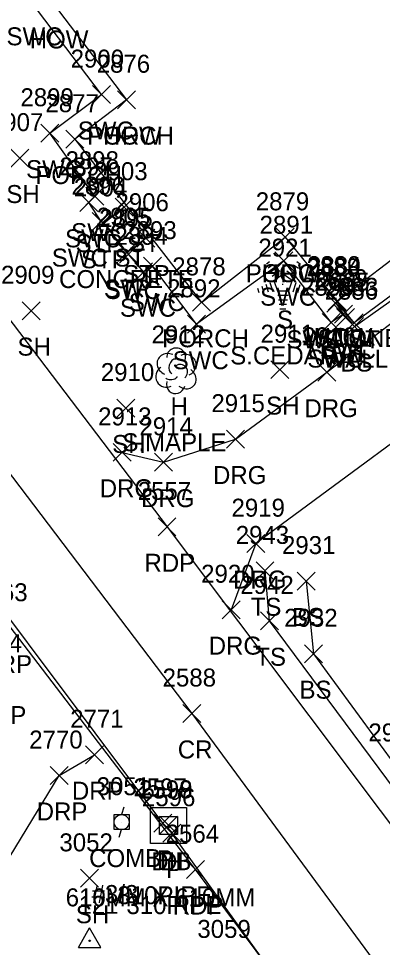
# Model space of a CAD drawing. Extents: x 1634209 to 1639641, y 608564 to 612258.
# Drawn here: x 1639330.2 to 1639370.7, y 610967 to 611070.4 of the extents above; entities that cross this region are included whole.
import ezdxf

# ---------------------------------------------------------------- set-up
doc = ezdxf.new("R2010")
doc.units = 0
for name, color, linetype in [('C_I', 7, 'Continuous'), ('CPH', 7, 'Continuous'), ('D_A', 7, 'Continuous'), ('D_C', 7, 'Continuous'), ('D_I', 7, 'Continuous'), ('D_TIC', 7, 'Continuous'), ('DCP', 7, 'Continuous'), ('DS', 7, 'Continuous'), ('L_A', 7, 'Continuous'), ('L_C', 7, 'Continuous'), ('L_I', 7, 'Continuous'), ('L_TIC', 7, 'Continuous'), ('LBC', 7, 'Continuous'), ('LBF', 7, 'Continuous'), ('LELB', 7, 'Continuous'), ('LTC', 7, 'Continuous'), ('LTD', 7, 'Continuous'), ('LW', 7, 'Continuous'), ('P_A', 7, 'Continuous'), ('P_I', 7, 'Continuous'), ('P_TIC', 7, 'Continuous'), ('PET', 7, 'Continuous'), ('PRC', 7, 'Continuous'), ('R_A', 7, 'Continuous'), ('R_I', 7, 'Continuous'), ('R_TIC', 7, 'Continuous'), ('RDG', 7, 'Continuous'), ('RDP', 7, 'Continuous'), ('RSW', 7, 'Continuous'), ('U_A', 7, 'Continuous'), ('U_C', 7, 'Continuous'), ('U_I', 7, 'Continuous'), ('UP', 7, 'Continuous')]:
    doc.layers.add(name, color=color, linetype=linetype)

msp = doc.modelspace()

# ---------------------------------------------------------------- linework, layer by layer
at = {"layer": 'CPH'}
for p, q in [((1639336.85, 610967.05), (1639338.1, 610969.22)), ((1639339.35, 610967.05), (1639338.1, 610969.22)), ((1639338.1, 610967.78), (1639338.1, 610967.78)), ((1639336.85, 610967.05), (1639339.35, 610967.05))]:
    msp.add_line(p, q, dxfattribs=at)
msp.add_circle((1639338.1, 610967.78), 0.0833, dxfattribs=at)
at = {"layer": 'D_TIC'}
for points in [[(1639345.24, 610979.85), (1639347.24, 610981.85)], [(1639347.24, 610979.85), (1639345.24, 610981.85)], [(1639345.87, 610979.63), (1639347.87, 610981.63)], [(1639347.87, 610979.63), (1639345.87, 610981.63)], [(1639346.24, 610978.75), (1639348.24, 610980.75)], [(1639348.24, 610978.75), (1639346.24, 610980.75)]]:
    msp.add_lwpolyline(points, dxfattribs=at)
at = {"layer": 'DCP'}
for points in [[(1639346.24, 610980.85), (1639316.2, 611020.93)], [(1639403.43, 610901.86), (1639347.24, 610979.75)]]:
    msp.add_lwpolyline(points, dxfattribs=at)
at = {"layer": 'DS'}
for p, q in [((1639344.88, 610982.6), (1639348.88, 610982.6)), ((1639344.88, 610978.6), (1639344.88, 610982.6)), ((1639348.88, 610982.6), (1639348.88, 610978.6)), ((1639345.88, 610979.6), (1639345.88, 610981.6)), ((1639345.88, 610981.6), (1639347.88, 610981.6)), ((1639347.88, 610981.6), (1639347.88, 610979.6)), ((1639346.89, 610980.61), (1639346.89, 610980.61)), ((1639346.89, 610980.61), (1639346.89, 610980.61)), ((1639347.88, 610979.6), (1639345.88, 610979.6)), ((1639348.88, 610978.6), (1639344.88, 610978.6))]:
    msp.add_line(p, q, dxfattribs=at)
at = {"layer": 'L_TIC'}
for points in [[(1639341.21, 611060.37), (1639343.21, 611062.37)], [(1639343.21, 611060.37), (1639341.21, 611062.37)], [(1639341.21, 611060.37), (1639343.21, 611062.37)], [(1639343.21, 611060.37), (1639341.21, 611062.37)], [(1639335.44, 611055.98), (1639337.44, 611057.98)], [(1639337.44, 611055.98), (1639335.44, 611057.98)], [(1639329.34, 611053.87), (1639331.34, 611055.87)], [(1639331.34, 611053.87), (1639329.34, 611055.87)], [(1639340.95, 611048.41), (1639342.95, 611050.41)], [(1639342.95, 611048.41), (1639340.95, 611050.41)], [(1639338.69, 611046.61), (1639340.69, 611048.61)], [(1639340.69, 611046.61), (1639338.69, 611048.61)], [(1639343.37, 611044.96), (1639345.37, 611046.96)], [(1639345.37, 611044.96), (1639343.37, 611046.96)], [(1639358.87, 611045.06), (1639360.87, 611047.06)], [(1639360.87, 611045.06), (1639358.87, 611047.06)], [(1639358.87, 611045.06), (1639360.87, 611047.06)], [(1639360.87, 611045.06), (1639358.87, 611047.06)], [(1639341.23, 611043.35), (1639343.23, 611045.35)], [(1639343.23, 611043.35), (1639341.23, 611045.35)], [(1639349.56, 611037.82), (1639351.56, 611039.82)], [(1639351.56, 611037.82), (1639349.56, 611039.82)], [(1639364.68, 611037.96), (1639366.68, 611039.96)], [(1639366.68, 611037.96), (1639364.68, 611039.96)], [(1639364.68, 611037.88), (1639366.68, 611039.88)], [(1639366.68, 611037.88), (1639364.68, 611039.88)], [(1639330.59, 611036.89), (1639332.59, 611038.89)], [(1639332.59, 611036.89), (1639330.59, 611038.89)], [(1639365.59, 611036.12), (1639367.59, 611038.12)], [(1639367.59, 611036.12), (1639365.59, 611038.12)], [(1639366.56, 611035.55), (1639368.56, 611037.55)], [(1639368.56, 611035.55), (1639366.56, 611037.55)], [(1639366.58, 611035.12), (1639368.58, 611037.12)], [(1639368.58, 611035.12), (1639366.58, 611037.12)], [(1639358.27, 611030.33), (1639360.27, 611032.33)], [(1639360.27, 611030.33), (1639358.27, 611032.33)], [(1639341.13, 611026.06), (1639343.13, 611028.06)], [(1639343.13, 611026.06), (1639341.13, 611028.06)], [(1639356.63, 611007.94), (1639358.63, 611009.94)], [(1639358.63, 611007.94), (1639356.63, 611009.94)], [(1639361.21, 611006.81), (1639363.21, 611008.81)], [(1639363.21, 611006.81), (1639361.21, 611008.81)], [(1639357.14, 611002.38), (1639359.14, 611004.38)], [(1639359.14, 611002.38), (1639357.14, 611004.38)], [(1639362.03, 610998.72), (1639364.03, 611000.72)], [(1639364.03, 610998.72), (1639362.03, 611000.72)], [(1639337.08, 610973.73), (1639339.08, 610975.73)], [(1639339.08, 610973.73), (1639337.08, 610975.73)]]:
    msp.add_lwpolyline(points, dxfattribs=at)
at = {"layer": 'LBC'}
for points in [[(1639341.39, 611077.57), (1639334.04, 611072.07), (1639342.21, 611061.37)], [(1639359.87, 611046.06), (1639365.68, 611038.96), (1639374.33, 611045.56)]]:
    msp.add_lwpolyline(points, dxfattribs=at)
at = {"layer": 'LBF'}
for points in [[(1639342.21, 611061.37), (1639336.44, 611056.98), (1639350.56, 611038.82), (1639359.87, 611046.06)], [(1639341.95, 611049.41), (1639339.69, 611047.61), (1639342.23, 611044.35), (1639344.37, 611045.96)]]:
    msp.add_lwpolyline(points, dxfattribs=at)
at = {"layer": 'LELB'}
for points in [[(1639366.59, 611037.12), (1639367.58, 611036.12), (1639376.12, 611042.17)], [(1639388.23, 610976.3), (1639381.13, 610974.87), (1639375.92, 610979.47), (1639358.14, 611003.38), (1639357.63, 611008.94)], [(1639362.21, 611007.81), (1639363.03, 610999.72), (1639372.4, 610986.96), (1639383.35, 610977.26), (1639388.59, 610977.68), (1639408.32, 610993.7)]]:
    msp.add_lwpolyline(points, dxfattribs=at)
at = {"layer": 'LTC'}
for p, q in [((1639357.78, 611043.11), (1639358.13, 611043.37)), ((1639357.99, 611042.65), (1639358.52, 611043.03)), ((1639360.8, 611043.01), (1639361.35, 611042.61)), ((1639361.18, 611043.35), (1639361.59, 611043.05)), ((1639358.2, 611042.18), (1639358.9, 611042.69)), ((1639358.41, 611041.72), (1639359.28, 611042.35)), ((1639358.63, 611041.26), (1639359.64, 611042)), ((1639359.64, 611042), (1639360.64, 611041.27)), ((1639360.06, 611042.31), (1639360.87, 611041.72)), ((1639360.43, 611042.66), (1639361.11, 611042.16)), ((1639357.72, 611040.83), (1639357.99, 611039.99)), ((1639358.18, 611041.04), (1639358.51, 611040.02)), ((1639358.63, 611041.26), (1639359.02, 611040.07)), ((1639360.64, 611041.27), (1639360.25, 611040.07)), ((1639361.08, 611041), (1639360.74, 611039.96)), ((1639361.52, 611040.75), (1639361.23, 611039.86)), ((1639356.81, 611040.39), (1639356.96, 611039.92)), ((1639357.26, 611040.61), (1639357.48, 611039.96)), ((1639360.25, 611040.07), (1639359.02, 611040.07)), ((1639361.97, 611040.5), (1639361.73, 611039.77)), ((1639362.41, 611040.25), (1639362.22, 611039.67)), ((1639360.21, 611039.57), (1639359.06, 611039.57)), ((1639360.13, 611039.07), (1639359.14, 611039.07)), ((1639360.04, 611038.57), (1639359.21, 611038.57)), ((1639359.96, 611038.07), (1639359.28, 611038.07))]:
    msp.add_line(p, q, dxfattribs=at)
at = {"layer": 'LTD'}
msp.add_line((1639347.69, 611031.25), (1639347.69, 611031.25), dxfattribs=at)
msp.add_line((1639347.69, 611031.25), (1639347.69, 611031.25), dxfattribs=at)
msp.add_arc((1639347.74, 611032.69), 1.05, 335.5272, 180.9563, dxfattribs=at)
for centre, major_axis, ratio, start_param, end_param in [((1639346.9, 611031.92), (1.21, -0.51), 0.895232, 1.570796, 4.712389), ((1639347.48, 611031.71), (-0.208, -0.792), 0.645439, 3.141593, 6.283185), ((1639348.73, 611031.84), (-1.14, -0.48), 0.949671, 1.570796, 4.712389), ((1639346.61, 611030.54), (0.58, -1.04), 0.959034, 3.141593, 6.283185), ((1639348.19, 611031.09), (-0.5, 0.667), 0.989748, 3.141593, 6.283185), ((1639347.23, 611030.5), (-0.625, -0.083), 0.423636, 0, 3.141593), ((1639348.69, 611030.42), (-1.09, 0.79), 0.841452, 1.570796, 4.712389), ((1639347.69, 611029.75), (0.26, 1.06), 0.942809, 1.570796, 4.712389)]:
    msp.add_ellipse(centre, major_axis=major_axis, ratio=ratio, start_param=start_param, end_param=end_param, dxfattribs=at)
at = {"layer": 'LW'}
msp.add_lwpolyline([(1639376.1, 611042.84), (1639367.56, 611036.55), (1639365.68, 611038.88)], dxfattribs=at)
at = {"layer": 'P_TIC'}
for points in [[(1639345.72, 611012.84), (1639347.72, 611014.84)], [(1639347.72, 611012.84), (1639345.72, 611014.84)], [(1639348.49, 610992.07), (1639350.49, 610994.07)], [(1639350.49, 610992.07), (1639348.49, 610994.07)], [(1639348.88, 610974.7), (1639350.88, 610976.7)], [(1639350.88, 610974.7), (1639348.88, 610976.7)]]:
    msp.add_lwpolyline(points, dxfattribs=at)
at = {"layer": 'PET'}
for points in [[(1639410.83, 610892.36), (1639390.46, 610919.54), (1639371.8, 610946.36), (1639349.88, 610975.7), (1639327.19, 611005.39), (1639302.75, 611038.38), (1639275.03, 611075.51), (1639248.83, 611108.82), (1639223.63, 611142.44), (1639205.3, 611166.28), (1639182.18, 611194.12), (1639165.68, 611212.04), (1639150.22, 611225.99), (1639136.4, 611234.04), (1639135.28, 611232.53), (1639130.92, 611235.28), (1639127.56, 611237.66), (1639124.14, 611238.64)], [(1639231.62, 611167.79), (1639256.2, 611134.45), (1639283.54, 611097.44), (1639314.63, 611056), (1639346.72, 611013.84), (1639378.41, 610971.72), (1639408.01, 610931), (1639426.87, 610904.61)]]:
    msp.add_lwpolyline(points, dxfattribs=at)
at = {"layer": 'PRC'}
msp.add_lwpolyline([(1639145.03, 611260.3), (1639159.74, 611243.63), (1639188.7, 611206.44), (1639218.55, 611167.28), (1639245.48, 611130.83), (1639271.83, 611094.92), (1639293.45, 611066.85), (1639319.07, 611033.05), (1639349.49, 610993.07), (1639374.14, 610959.6), (1639396.77, 610928.59), (1639419.08, 610897.87)], dxfattribs=at)
at = {"layer": 'R_TIC'}
for points in [[(1639338.41, 611060.94), (1639340.41, 611062.94)], [(1639340.41, 611060.94), (1639338.41, 611062.94)], [(1639332.67, 611056.64), (1639334.67, 611058.64)], [(1639334.67, 611056.64), (1639332.67, 611058.64)], [(1639337.68, 611049.63), (1639339.68, 611051.63)], [(1639339.68, 611049.63), (1639337.68, 611051.63)], [(1639337.01, 611048.94), (1639339.01, 611050.94)], [(1639339.01, 611048.94), (1639337.01, 611050.94)], [(1639338.39, 611046.8), (1639340.39, 611048.8)], [(1639340.39, 611046.8), (1639338.39, 611048.8)], [(1639341.44, 611043.19), (1639343.44, 611045.19)], [(1639343.44, 611043.19), (1639341.44, 611045.19)], [(1639344.11, 611041.85), (1639346.11, 611043.85)], [(1639346.11, 611041.85), (1639344.11, 611043.85)], [(1639358.73, 611042.45), (1639360.73, 611044.45)], [(1639360.73, 611042.45), (1639358.73, 611044.45)], [(1639343.12, 611041.22), (1639345.12, 611043.22)], [(1639345.12, 611041.22), (1639343.12, 611043.22)], [(1639364.52, 611037.71), (1639366.52, 611039.71)], [(1639366.52, 611037.71), (1639364.52, 611039.71)], [(1639363.99, 611035.56), (1639365.99, 611037.56)], [(1639365.99, 611035.56), (1639363.99, 611037.56)], [(1639365.38, 611036.5), (1639367.38, 611038.5)], [(1639367.38, 611036.5), (1639365.38, 611038.5)], [(1639348.99, 611035.38), (1639350.99, 611037.38)], [(1639350.99, 611035.38), (1639348.99, 611037.38)], [(1639363.53, 611030.04), (1639365.53, 611032.04)], [(1639365.53, 611030.04), (1639363.53, 611032.04)], [(1639353.35, 611022.6), (1639355.35, 611024.6)], [(1639355.35, 611022.6), (1639353.35, 611024.6)], [(1639340.74, 611021.13), (1639342.74, 611023.13)], [(1639342.74, 611021.13), (1639340.74, 611023.13)], [(1639345.34, 611020.03), (1639347.34, 611022.03)], [(1639347.34, 611020.03), (1639345.34, 611022.03)], [(1639355.6, 611010.97), (1639357.6, 611012.97)], [(1639357.6, 611010.97), (1639355.6, 611012.97)], [(1639352.87, 611003.62), (1639354.87, 611005.62)], [(1639354.87, 611003.62), (1639352.87, 611005.62)], [(1639337.64, 610987.48), (1639339.64, 610989.48)], [(1639339.64, 610987.48), (1639337.64, 610989.48)], [(1639333.72, 610985.17), (1639335.72, 610987.17)], [(1639335.72, 610985.17), (1639333.72, 610987.17)]]:
    msp.add_lwpolyline(points, dxfattribs=at)
at = {"layer": 'RDG'}
for points in [[(1639341.74, 611022.13), (1639346.34, 611021.03), (1639354.35, 611023.6), (1639364.53, 611031.04), (1639377.39, 611040.86)], [(1639383.3, 611031.63), (1639356.6, 611011.97), (1639353.87, 611004.62)]]:
    msp.add_lwpolyline(points, dxfattribs=at)
at = {"layer": 'RDP'}
msp.add_lwpolyline([(1639317.57, 610956.14), (1639326.8, 610973.23), (1639334.72, 610986.17), (1639338.64, 610988.48)], dxfattribs=at)
at = {"layer": 'RSW'}
for points in [[(1639339.39, 611047.8), (1639338.01, 611049.94), (1639338.68, 611050.63), (1639333.67, 611057.64), (1639339.41, 611061.94), (1639331.49, 611072.42), (1639339.21, 611078.33)], [(1639365.52, 611038.71), (1639366.38, 611037.5), (1639364.99, 611036.56), (1639359.73, 611043.45), (1639349.99, 611036.38), (1639345.11, 611042.85), (1639344.12, 611042.22), (1639342.44, 611044.19)]]:
    msp.add_lwpolyline(points, dxfattribs=at)
at = {"layer": 'UP'}
for p, q in [((1639340.83, 610980.15), (1639340.83, 610981.82)), ((1639340.83, 610981.82), (1639342.5, 610981.82)), ((1639341.91, 610982.65), (1639341.66, 610981.82)), ((1639342.5, 610981.82), (1639342.5, 610980.15)), ((1639341.66, 610980.98), (1639341.66, 610980.98)), ((1639342.5, 610980.15), (1639340.83, 610980.15)), ((1639341.41, 610979.32), (1639341.66, 610980.15))]:
    msp.add_line(p, q, dxfattribs=at)
msp.add_circle((1639341.66, 610980.98), 0.833, dxfattribs=at)

# ---------------------------------------------------------------- texts
at = {"layer": 'C_I'}
msp.add_text('121', height=2, dxfattribs=at).set_placement((1639336.87, 610970.78))
at = {"layer": 'D_A'}
for s, p in [('DIB', (1639344.97, 610975.63)), ('P', (1639345.62, 610975.85)), ('DI', (1639345.94, 610975.61)), ('P', (1639346.62, 610974.75))]:
    msp.add_text(s, height=2, dxfattribs=at).set_placement(p)
at = {"layer": 'D_C'}
for s, p in [('610MM X 610MM', (1639335.44, 610971.61)), ('310PIPE', (1639341.2, 610971.85)), ('310PIPE', (1639342.2, 610970.75))]:
    msp.add_text(s, height=2, dxfattribs=at).set_placement(p)
at = {"layer": 'D_I'}
for s, p in [('2597', (1639342.98, 610983.85)), ('2598', (1639343.61, 610983.63)), ('2599', (1639343.62, 610983.61)), ('2596', (1639343.93, 610982.75))]:
    msp.add_text(s, height=2, dxfattribs=at).set_placement(p)
at = {"layer": 'L_A'}
for s, p in [('HOW', (1639331.43, 611067.07)), ('PORCH', (1639337.83, 611056.37)), ('HOW', (1639339.59, 611056.37)), ('PORCH', (1639332.06, 611051.98)), ('SH', (1639328.83, 611049.87)), ('STP ST', (1639336.54, 611044.41)), ('STP', (1639337.14, 611042.61)), ('STP', (1639341.83, 611040.96)), ('PORCH', (1639355.49, 611041.06)), ('HOW', (1639357.26, 611041.06)), ('STP', (1639339.69, 611039.35)), ('S', (1639358.97, 611035.91)), ('PORCH', (1639346.18, 611033.82)), ('WALL', (1639362.17, 611033.88)), ('HOW', (1639363.06, 611033.96)), ('SH', (1639330.08, 611032.89)), ('WALL', (1639364.04, 611031.55)), ('BS', (1639365.03, 611032.12)), ('BS', (1639366.02, 611031.12)), ('H', (1639347.12, 611026.25)), ('SH', (1639357.76, 611026.33)), ('SH', (1639340.62, 611022.06)), ('TS', (1639356.04, 611003.94)), ('BS', (1639360.65, 611002.81)), ('TS', (1639356.55, 610998.38)), ('BS', (1639361.47, 610994.72)), ('SH', (1639336.57, 610969.73))]:
    msp.add_text(s, height=2, dxfattribs=at).set_placement(p)
at = {"layer": 'L_C'}
for s, p in [('CONCRETE', (1639334.7, 611040.41)), ('STONE RETAINING', (1639363.49, 611033.84)), ('S.CEDAR', (1639353.76, 611031.91)), ('S.MAPLE', (1639341.75, 611022.25))]:
    msp.add_text(s, height=2, dxfattribs=at).set_placement(p)
at = {"layer": 'L_I'}
for s, p in [('2876', (1639338.89, 611064.37)), ('2876', (1639338.89, 611064.37)), ('2877', (1639333.18, 611059.98)), ('2907', (1639327, 611057.87)), ('2903', (1639338.61, 611052.41)), ('2904', (1639336.35, 611050.61)), ('2906', (1639340.98, 611048.96)), ('2879', (1639356.6, 611049.06)), ('2879', (1639356.6, 611049.06)), ('2905', (1639338.9, 611047.35)), ('2921', (1639356.89, 611043.91)), ('2878', (1639347.3, 611041.82)), ('2880', (1639362.33, 611041.96)), ('2884', (1639362.42, 611041.88)), ('2909', (1639328.24, 611040.89)), ('2885', (1639363.33, 611040.12)), ('2886', (1639364.27, 611039.12)), ('2883', (1639364.3, 611039.55)), ('2912', (1639345, 611034.25)), ('2911', (1639357.14, 611034.33)), ('2910', (1639339.35, 611030.06)), ('2943', (1639354.37, 611011.94)), ('2931', (1639359.52, 611010.81)), ('2942', (1639354.88, 611006.38)), ('2932', (1639359.77, 611002.72)), ('2933', (1639369.14, 610989.96)), ('3052', (1639334.74, 610977.73)), ('3059', (1639350.1, 610968.1))]:
    msp.add_text(s, height=2, dxfattribs=at).set_placement(p)
at = {"layer": 'LTC'}
msp.add_text('.', height=1.04, rotation=270, dxfattribs=at).set_placement((1639359.52, 611041.01))
at = {"layer": 'P_A'}
for s, p in [('RDP', (1639344.21, 611008.84)), ('CR', (1639347.92, 610988.07)), ('RDP', (1639347.37, 610970.7))]:
    msp.add_text(s, height=2, dxfattribs=at).set_placement(p)
at = {"layer": 'P_I'}
for s, p in [('2557', (1639343.46, 611016.84)), ('2588', (1639346.23, 610996.07)), ('2564', (1639346.57, 610978.7))]:
    msp.add_text(s, height=2, dxfattribs=at).set_placement(p)
at = {"layer": 'R_A'}
for s, p in [('SWC', (1639328.85, 611067.42)), ('SWC', (1639336.78, 611056.94)), ('SWC', (1639331.03, 611052.64)), ('SWC', (1639335.37, 611044.94)), ('SWC', (1639336.05, 611045.63)), ('SWC ST', (1639333.89, 611042.8)), ('SWC', (1639339.8, 611039.19)), ('SWC', (1639342.47, 611037.85)), ('SWC', (1639357.09, 611038.45)), ('SWC', (1639341.48, 611037.22)), ('SWC ST', (1639360.01, 611033.71)), ('SWC', (1639363.74, 611032.5)), ('SWC', (1639362.35, 611031.56)), ('SWC', (1639347.35, 611031.38)), ('DRG', (1639362.02, 611026.04)), ('DRG', (1639351.84, 611018.6)), ('DRG', (1639339.23, 611017.13)), ('DRG', (1639343.83, 611016.03)), ('DRG', (1639354.08, 611006.97)), ('DRG', (1639351.36, 610999.62)), ('DRP', (1639326.05, 610997.56)), ('DRP', (1639325.41, 610991.89)), ('DRP', (1639336.13, 610983.48)), ('DRP', (1639332.21, 610981.17))]:
    msp.add_text(s, height=2, dxfattribs=at).set_placement(p)
at = {"layer": 'R_I'}
for s, p in [('2900', (1639335.99, 611064.94)), ('2899', (1639330.4, 611060.64)), ('2898', (1639335.42, 611053.63)), ('2897', (1639334.75, 611052.94)), ('2896', (1639336.08, 611050.8)), ('2895', (1639339.18, 611047.19)), ('2891', (1639357.03, 611046.45)), ('2894', (1639340.86, 611045.22)), ('2893', (1639341.85, 611045.85)), ('2888', (1639362.26, 611041.71)), ('2889', (1639363.11, 611040.5)), ('2892', (1639346.73, 611039.38)), ('2890', (1639361.64, 611039.56)), ('2916', (1639361.78, 611034.04)), ('2915', (1639351.66, 611026.6)), ('2913', (1639339.05, 611025.13)), ('2914', (1639343.65, 611024.03)), ('2919', (1639353.9, 611014.97)), ('2920', (1639350.52, 611007.62)), ('2763', (1639325.25, 611005.56)), ('2764', (1639324.61, 610999.89)), ('2771', (1639335.94, 610991.48)), ('2770', (1639331.38, 610989.17))]:
    msp.add_text(s, height=2, dxfattribs=at).set_placement(p)
at = {"layer": 'U_A'}
msp.add_text('COMB', height=2, dxfattribs=at).set_placement((1639338.05, 610975.98))
at = {"layer": 'U_C'}
msp.add_text('#3/3', height=2, dxfattribs=at).set_placement((1639338.32, 610971.98))
at = {"layer": 'U_I'}
msp.add_text('3051', height=2, dxfattribs=at).set_placement((1639338.89, 610983.98))

doc.saveas('drawing.dxf')
